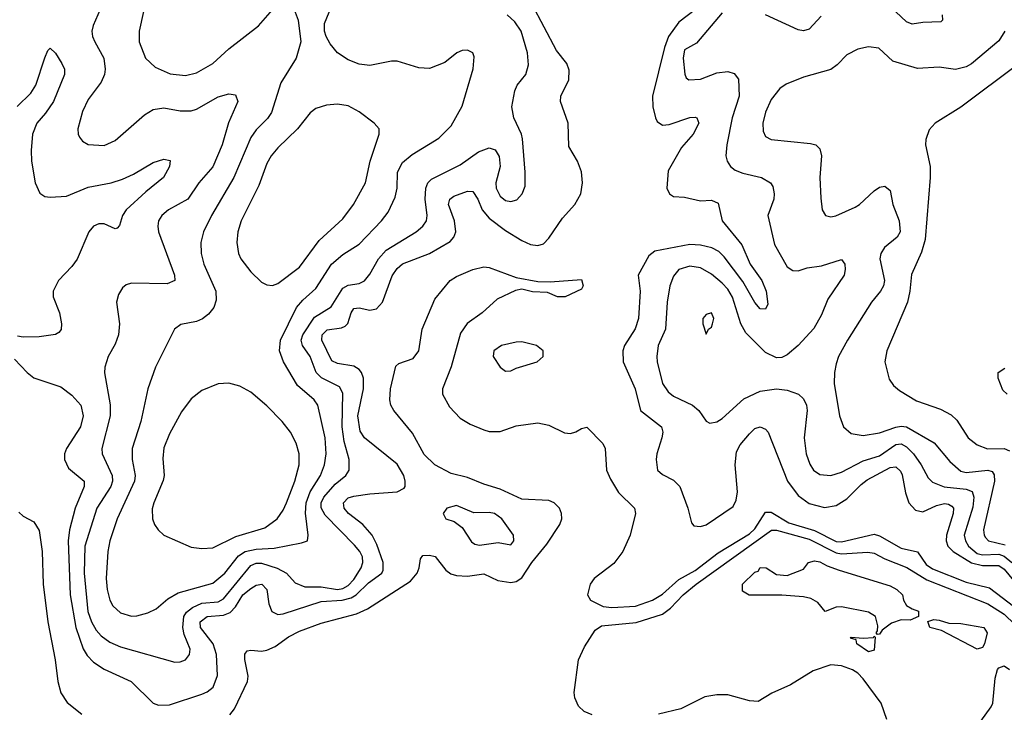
# Model space of a CAD drawing. Header units: inches. Extents: x 1682530 to 1839546, y 640742 to 791647.
# Tile 763 of 923: x 1774678 to 1778311, y 731437 to 733992. Entities that reach past the tile are written whole.
import ezdxf

# ---------------------------------------------------------------- set-up
doc = ezdxf.new("R2010")
doc.units = ezdxf.units.IN
doc.header["$MEASUREMENT"] = 0
doc.layers.add('B7773', color=7, linetype='Continuous')

msp = doc.modelspace()

# ---------------------------------------------------------------- linework, layer by layer
at = {"layer": 'B7773', "color": 5}
for points, elevation in [([(1775179.8, 734230), (1775118.9, 733950), (1775118, 733910), (1775142, 733850), (1775177.5, 733817.5), (1775232.5, 733792.5), (1775290, 733786.4), (1775330, 733796.6), (1775390, 733831), (1775450, 733885), (1775558.3, 733970), (1775610, 734028)], 660), ([(1774659.1, 732739.1), (1774705.3, 732690), (1774730, 732671.3), (1774830, 732637.7), (1774870, 732607.1), (1774903.7, 732570), (1774912, 732530), (1774902.3, 732490), (1774850.1, 732410), (1774843.2, 732390), (1774843, 732370), (1774858, 732338), (1774915.7, 732290), (1774915.9, 732270), (1774882.6, 732190), (1774862, 732110), (1774856.5, 732070), (1774864.2, 731870), (1774885.5, 731750), (1774911.5, 731671.5), (1774926.6, 731646.6), (1774950, 731621.8), (1774990, 731595.7), (1775089.2, 731550), (1775170.1, 731470.1), (1775190, 731463.6), (1775230, 731464), (1775350, 731503.4), (1775370, 731512.8), (1775391.1, 731530), (1775407.2, 731572.8), (1775404.3, 731650), (1775391.9, 731690), (1775344.5, 731750), (1775343.6, 731770), (1775369.4, 731790.6), (1775430, 731795.4), (1775454.5, 731805.6), (1775474.1, 731825.9), (1775501.1, 731870), (1775530, 731893.9), (1775550, 731906.1), (1775571.1, 731910), (1775590.1, 731890.1), (1775597, 731837), (1775608.4, 731808.4), (1775630, 731797.7), (1775650, 731799.7), (1775790, 731846.2), (1775867.1, 731850), (1775900.3, 731859.7), (1775919.8, 731870), (1775965, 731915), (1776013.3, 731950), (1776018.3, 731961.7), (1776019.2, 731990), (1775995.8, 732055.8), (1775978.4, 732090), (1775944.2, 732130), (1775890.4, 732170), (1775874.4, 732190), (1775872.7, 732210), (1775890, 732227.8), (1775910, 732233.7), (1775970, 732243.1), (1776069.9, 732250.1), (1776096, 732264), (1776100.4, 732270), (1776100.6, 732290), (1776094.5, 732310), (1776070, 732351.9), (1775950, 732449.3), (1775933.6, 732473.6), (1775925.7, 732530), (1775945.7, 732630), (1775946.3, 732670), (1775939.4, 732690), (1775930, 732701.8), (1775910, 732714), (1775850, 732724.2), (1775830, 732733.5), (1775792, 732810), (1775793.6, 732830), (1775811.9, 732848.1), (1775864.6, 732855.4), (1775878.3, 732861.7), (1775889, 732871), (1775900.5, 732910), (1775910, 732926), (1775930, 732929.6), (1775970, 732921), (1775994.2, 732925.8), (1776016.9, 732950), (1776052.6, 733047.4), (1776070, 733074.7), (1776090, 733090.9), (1776190, 733129.7), (1776266.2, 733173.8), (1776279.6, 733190), (1776286.4, 733210), (1776281.9, 733250), (1776260.3, 733310), (1776265, 733330), (1776279, 733341), (1776330, 733358.9), (1776350, 733357.9), (1776367.7, 733330), (1776383.9, 733290), (1776410, 733260.1), (1776470, 733214.8), (1776530, 733177.8), (1776563, 733163), (1776590, 733159.1), (1776610, 733165.7), (1776630, 733186.4), (1776680.3, 733259.7), (1776726.3, 733310), (1776747.9, 733350), (1776754.5, 733390), (1776750.8, 733430.8), (1776736.2, 733470), (1776704.3, 733524.3), (1776701.6, 733610), (1776673, 733690), (1776674.2, 733710), (1776703.7, 733770), (1776705.5, 733805.5), (1776696.3, 733830), (1776657.9, 733877.9), (1776567.2, 734050)], 620), ([(1775690.4, 734030), (1775705.3, 733990), (1775714.6, 733910), (1775698, 733850), (1775641.3, 733758.7), (1775606.3, 733650), (1775592.4, 733627.6), (1775550, 733585.2), (1775530, 733557.8), (1775467.7, 733410), (1775385.1, 733270), (1775355.6, 733210), (1775346.3, 733170), (1775347.5, 733130), (1775357.7, 733090), (1775402, 732990), (1775402.5, 732957.4), (1775393.7, 732930), (1775374.7, 732905.3), (1775351.8, 732888.2), (1775330, 732879.1), (1775272.4, 732867.6), (1775249, 732850), (1775178.9, 732710), (1775150.1, 732629.9), (1775124.2, 732510), (1775093.3, 732410), (1775092.6, 732370), (1775103.6, 732310), (1775100.9, 732290), (1775036.8, 732150), (1775010.1, 732070), (1775003, 732030), (1774997, 731930), (1775000.1, 731890), (1775010.1, 731850.1), (1775021.1, 731830), (1775050, 731804.1), (1775090, 731791.9), (1775110, 731792.8), (1775150, 731803.8), (1775181, 731819), (1775224.4, 731855.6), (1775262.7, 731877.3), (1775390, 731913.4), (1775435.1, 731950), (1775485.5, 732014.5), (1775510, 732030.6), (1775550, 732038.4), (1775617.1, 732042.9), (1775718, 732062), (1775739.3, 732070), (1775742.7, 732090), (1775732.1, 732172.1), (1775735.2, 732210), (1775749.3, 732250), (1775787.3, 732310), (1775802.7, 732350), (1775808, 732390), (1775804.3, 732450), (1775777.5, 732570), (1775764.2, 732590), (1775703, 732643), (1775650.5, 732730), (1775635.8, 732770), (1775640.1, 732810), (1775698.7, 732930), (1775722.1, 732957.9), (1775770, 733000.5), (1775828.7, 733090), (1775870, 733125.5), (1775930, 733163.9), (1776012.8, 733250), (1776037.7, 733282.3), (1776063, 733337), (1776069.9, 733370), (1776071.6, 733430), (1776090, 733465.8), (1776125.8, 733494.2), (1776224.7, 733555.3), (1776270, 733600.2), (1776310, 733672.7), (1776351.3, 733811.3), (1776355.1, 733855.1), (1776349.5, 733869.5), (1776330, 733879.5), (1776310, 733878.7), (1776290.8, 733870), (1776246.1, 733833.9), (1776190, 733812.4), (1776150, 733814.2), (1776070, 733838.8), (1776050, 733839.3), (1775970, 733823.1), (1775930, 733828.5), (1775890, 733843.5), (1775849.9, 733869.9), (1775822.9, 733902.9), (1775808, 733930), (1775802, 733950), (1775802.2, 733977.7), (1775842.8, 734077.2)], 660), ([(1774974.5, 734030), (1774948.8, 733971.2), (1774944.1, 733950), (1774946.4, 733930), (1774955, 733910), (1774987.8, 733850), (1774992.9, 733810), (1774990.2, 733790), (1774977.9, 733762.1), (1774930, 733698), (1774910, 733654), (1774892.8, 733590), (1774893.4, 733570), (1774898.7, 733558.7), (1774910, 733543.8), (1774930, 733532), (1774990, 733528.1), (1775030, 733546.7), (1775138.7, 733641.3), (1775170, 733660.5), (1775210, 733666.8), (1775270, 733656.3), (1775310, 733656.3), (1775330, 733662.6), (1775410, 733707), (1775450, 733719.1), (1775474.3, 733714.3), (1775482, 733690), (1775448.3, 733611.7), (1775425.4, 733530), (1775390, 733449.8), (1775338.7, 733390), (1775297.8, 733330), (1775227, 733290), (1775202.3, 733270), (1775190.3, 733250), (1775187.1, 733230), (1775190.2, 733210), (1775248.6, 733050), (1775250.1, 733029.9), (1775222, 733018), (1775090, 733020.4), (1775070, 733014.3), (1775056.7, 733003.3), (1775042.2, 732977.8), (1775035.3, 732950), (1775046.2, 732870), (1775042.6, 732830), (1775030, 732795.6), (1775004.7, 732750), (1774991.9, 732710), (1774990.2, 732689.8), (1775011.1, 732571.1), (1775011.7, 732530), (1774980.4, 732410), (1774982, 732390), (1775018.5, 732310), (1775020.5, 732290), (1775014.2, 732270), (1774961.8, 732190), (1774918.4, 732050), (1774915.8, 731950), (1774929.3, 731809.3), (1774942.3, 731770), (1774959.9, 731740.1), (1774978.7, 731718.7), (1775010, 731696), (1775050, 731677.9), (1775250, 731622), (1775270, 731622.7), (1775289.3, 731630), (1775304, 731650), (1775306.2, 731670), (1775284.3, 731724.3), (1775279.2, 731750), (1775282.8, 731790), (1775293.3, 731806.7), (1775315.9, 731824.1), (1775350, 731839.4), (1775410, 731844.6), (1775430, 731855), (1775530, 731978.8), (1775550, 731986.7), (1775570, 731986.5), (1775628.1, 731968.1), (1775662, 731950), (1775694.1, 731914.1), (1775730, 731899.6), (1775790, 731899.5), (1775850, 731890.1), (1775870, 731893.2), (1775890, 731904.4), (1775910, 731927.4), (1775937.1, 731970), (1775943.8, 731990), (1775942.6, 732010), (1775933, 732030), (1775913, 732053), (1775804.7, 732164.7), (1775790.6, 732190.6), (1775789.9, 732210), (1775799.7, 732230), (1775841.2, 732278.8), (1775881.3, 732310), (1775893.3, 732330), (1775893.2, 732370), (1775875.4, 732435.4), (1775867.4, 732490), (1775870, 732614.5), (1775858.2, 732638.2), (1775790.7, 732670.7), (1775771.2, 732690), (1775749.9, 732750), (1775721.8, 732790), (1775716.6, 732810), (1775722.1, 732830), (1775765.3, 732894.7), (1775827.4, 732932.6), (1775870, 733002.1), (1775890, 733012.6), (1775930, 733018.9), (1775950, 733028.7), (1775970, 733053.8), (1776002.1, 733110), (1776030, 733141.8), (1776140.8, 733210), (1776165.5, 733230), (1776178.4, 733250), (1776180.8, 733270), (1776173.6, 733330), (1776176, 733370), (1776183.7, 733390), (1776196.7, 733403.3), (1776303, 733457), (1776370, 733504.3), (1776410, 733519.6), (1776432.1, 733512.1), (1776447.2, 733487.2), (1776450.2, 733450), (1776435.1, 733390), (1776436.3, 733370), (1776450, 733341.3), (1776470, 733325.5), (1776490, 733321.5), (1776512.3, 733327.7), (1776532, 733350), (1776542.6, 733377.4), (1776543.1, 733430), (1776532.9, 733552.9), (1776529.7, 733570), (1776501, 733630), (1776494, 733670), (1776504.1, 733730), (1776512.9, 733750), (1776544.8, 733790), (1776554.5, 733825.5), (1776551.1, 733870), (1776527.5, 733950), (1776504.2, 733984.2), (1776476.8, 734010)], 640), ([(1777171.3, 734030), (1777110, 733983.4), (1777071.8, 733930), (1777056.9, 733890), (1777012.7, 733710), (1777013.4, 733670), (1777023.3, 733630), (1777030, 733616.6), (1777050, 733602.9), (1777074.3, 733605.7), (1777150, 733631.3), (1777170, 733632.7), (1777176.4, 733630), (1777183.5, 733610), (1777162.5, 733570), (1777119.3, 733520.7), (1777070, 733434), (1777065.5, 733370), (1777075.8, 733350), (1777090, 733340.4), (1777130, 733336.8), (1777190, 733323.8), (1777230, 733325.7), (1777255, 733315), (1777269.6, 733250), (1777341.6, 733161.6), (1777373.3, 733090), (1777416.1, 733030), (1777431.7, 732990), (1777438, 732942), (1777430, 732924.2), (1777410, 732925.1), (1777390, 732948.5), (1777346, 733026), (1777277.1, 733117.1), (1777256.7, 733136.7), (1777231, 733151), (1777190, 733160.7), (1777150, 733162.8), (1777021.3, 733138.7), (1776998.5, 733121.5), (1776959.8, 733050), (1776967.4, 732990), (1776960.3, 732890), (1776948.2, 732851.8), (1776909, 732790), (1776903.3, 732770), (1776904.1, 732730), (1776949.1, 732630), (1776968.3, 732550), (1777046.2, 732490), (1777050.1, 732470.1), (1777047.3, 732450), (1777028.1, 732390), (1777026, 732370), (1777031.3, 732330), (1777050, 732314.5), (1777090, 732293.6), (1777113.4, 732270), (1777143.2, 732190), (1777156.4, 732136.4), (1777164.8, 732124.8), (1777190, 732122.8), (1777210, 732128.6), (1777310, 732195.5), (1777320.9, 732219.1), (1777325.8, 732250), (1777317.1, 732350), (1777322.4, 732397.6), (1777335.9, 732424.1), (1777370, 732464.2), (1777390, 732484.3), (1777410, 732490.1), (1777430, 732481.1), (1777439.4, 732470), (1777510.1, 732290), (1777550, 732237.3), (1777590, 732206.6), (1777647, 732193), (1777690, 732200.4), (1777730, 732224.4), (1777782.3, 732277.7), (1777805, 732295), (1777890, 732340.3), (1777910, 732342.7), (1777927, 732327), (1777933.1, 732313.1), (1777946.1, 732246.1), (1777958.3, 732210), (1777983, 732183), (1778010, 732176.8), (1778060.2, 732199.8), (1778090, 732207.5), (1778105.1, 732205.1), (1778117.3, 732197.3), (1778122.6, 732190), (1778121.5, 732170), (1778097.5, 732090), (1778095.5, 732070), (1778102.1, 732050), (1778122.2, 732030), (1778190, 731988.7), (1778230, 731979), (1778290, 731978.2), (1778310, 731965), (1778355.6, 731910)], 620), ([(1777270, 734016.8), (1777174.8, 733905.2), (1777130, 733881.3), (1777125.6, 733850), (1777131.5, 733791.5), (1777137.3, 733777.3), (1777146.8, 733770), (1777190, 733772.9), (1777250, 733795.8), (1777290, 733801), (1777313.4, 733793.4), (1777330, 733772.7), (1777331.8, 733710), (1777306.9, 733630), (1777286.2, 733530), (1777283.5, 733490), (1777288.1, 733470), (1777300.3, 733450), (1777317, 733437), (1777345.5, 733425.5), (1777414.4, 733410), (1777447.4, 733390), (1777456.3, 733376.3), (1777462, 733350), (1777459.6, 733330), (1777437.6, 733270), (1777462.5, 733162.5), (1777510, 733080.8), (1777530, 733066.5), (1777550, 733065), (1777583.7, 733076.3), (1777636, 733084), (1777710, 733107), (1777722, 733090), (1777723.9, 733070), (1777719.1, 733050), (1777659.2, 732960.8), (1777636.5, 732903.5), (1777607.7, 732852.3), (1777549.6, 732790.4), (1777510, 732755.3), (1777490, 732746), (1777470, 732744.8), (1777430, 732764.2), (1777356.3, 732836.3), (1777338.8, 732870), (1777307.9, 732967.9), (1777290, 732997.8), (1777270, 733020.2), (1777230, 733053.4), (1777190, 733077), (1777150, 733083.2), (1777110.3, 733070), (1777090, 733045.4), (1777076.8, 733010), (1777066.9, 732950), (1777060.7, 732850), (1777034, 732790), (1777028.1, 732750), (1777030.1, 732729.9), (1777050, 732650.3), (1777070, 732618.8), (1777090, 732603.2), (1777159.7, 732570), (1777183.2, 732550), (1777210, 732510.6), (1777223.8, 732503.8), (1777250, 732508.7), (1777270, 732520.3), (1777350, 732593.8), (1777410, 732622.2), (1777470, 732630.2), (1777510, 732625.6), (1777550.7, 732610.7), (1777570, 732593.8), (1777581.3, 732570), (1777582.8, 732550), (1777571.7, 732450), (1777579.8, 732390), (1777592.5, 732352.5), (1777606.2, 732330), (1777630, 732314.2), (1777670, 732311), (1777710, 732322.7), (1777790, 732364.3), (1777850, 732382.8), (1777910, 732425.2), (1777930, 732426.9), (1777950, 732415.7), (1777975.2, 732390), (1778004.1, 732350), (1778030, 732302), (1778045.5, 732285.5), (1778088.6, 732268.6), (1778170, 732260.4), (1778192, 732252), (1778198, 732230), (1778194.2, 732194.2), (1778162.8, 732090), (1778167.1, 732070), (1778179, 732050), (1778210, 732023.1), (1778230, 732017.9), (1778290, 732020.8), (1778310, 732012.6), (1778337.8, 731990)], 640), ([(1777635.1, 734004.9), (1777590, 733956.8), (1777570, 733950.9), (1777550, 733955.1), (1777429.8, 734009.8)], 640), ([(1778080.9, 734010), (1778082.3, 733990), (1778075.8, 733984.2), (1778010, 733982.1), (1777970, 733975), (1777950, 733984.8), (1777910, 734020.9)], 640), ([(1778312.5, 733950), (1778290, 733913.5), (1778190, 733829.1), (1778170, 733818.7), (1778130, 733808.4), (1778070, 733816.4), (1777990, 733811.6), (1777899.3, 733839.3), (1777847.6, 733887.6), (1777810, 733892.3), (1777770, 733883.4), (1777730, 733862), (1777694.3, 733825.7), (1777670, 733808), (1777570, 733780.6), (1777506.3, 733753.7), (1777482, 733738), (1777450, 733697.3), (1777430, 733651.3), (1777419.8, 733610), (1777420.8, 733580.8), (1777430, 733561.5), (1777450.1, 733550.1), (1777595.7, 733535.7), (1777614.9, 733530), (1777630, 733516), (1777636.1, 733490), (1777630.2, 733410.2), (1777633.2, 733333.2), (1777638.7, 733290), (1777650.3, 733270.3), (1777670, 733264.2), (1777688.6, 733268.6), (1777760, 733300), (1777776.8, 733310), (1777830, 733360.7), (1777850, 733374.2), (1777870, 733378), (1777890, 733362), (1777899.8, 733310), (1777922.7, 733250), (1777925.9, 733210), (1777915.8, 733190), (1777868, 733152), (1777855, 733130), (1777851.6, 733110), (1777868.4, 733030), (1777865.3, 733010), (1777854.1, 732990), (1777820.5, 732950), (1777731.8, 732810), (1777698.4, 732750), (1777690, 732722.7), (1777683.5, 732690), (1777682.7, 732650), (1777702.7, 732530), (1777717.8, 732490), (1777745.5, 732465.5), (1777790, 732457.7), (1777850, 732467.6), (1777910, 732488.7), (1777930, 732492.5), (1777950, 732490.1), (1778051.5, 732431.5), (1778110, 732362.3), (1778150, 732326.8), (1778170, 732321.1), (1778250, 732330.1), (1778265.7, 732325.7), (1778273, 732313), (1778274.3, 732290), (1778234.3, 732110), (1778235.9, 732090), (1778241.2, 732081.2), (1778252.6, 732070), (1778314.3, 732054.3)], 660), ([(1774668.3, 733671.7), (1774718.4, 733721.6), (1774737, 733750), (1774770, 733851.3), (1774781.6, 733878.4), (1774790, 733886.8), (1774810, 733868), (1774833.7, 733830), (1774842.6, 733810), (1774843.5, 733790), (1774802.1, 733690), (1774773, 733647), (1774740.5, 733610), (1774725.1, 733570), (1774719.8, 733510), (1774721.8, 733470), (1774734.3, 733390), (1774751.9, 733351.9), (1774770, 733340.2), (1774790, 733337), (1774850, 733341.2), (1774930, 733373.8), (1775015.6, 733390), (1775056.7, 733403.3), (1775098, 733422), (1775170, 733465), (1775210, 733477.7), (1775232.9, 733472.9), (1775230.2, 733450), (1775208.4, 733410), (1775142.8, 733357.2), (1775070.7, 733290), (1775057.5, 733270), (1775046.6, 733233.4), (1775037.1, 733222.9), (1775030, 733220.4), (1774990, 733238.5), (1774970, 733238.7), (1774950, 733229.9), (1774932.6, 733210), (1774890, 733108.9), (1774870, 733081), (1774821.4, 733030), (1774801.8, 732990), (1774801.5, 732970), (1774824.6, 732910), (1774831.6, 732870), (1774830.9, 732849.1), (1774822.3, 732837.7), (1774809.5, 732830.6), (1774750, 732821.8), (1774690, 732820.4), (1774670, 732824.7)], 620), ([(1778365.2, 733830), (1778150, 733669.8), (1778055.3, 733610), (1778033.7, 733586.3), (1778020.8, 733550), (1778020.2, 733530), (1778036.5, 733450), (1778037.4, 733410), (1778019, 733181), (1778005.2, 733134.8), (1777967.8, 733052.2), (1777962.1, 732990), (1777952.9, 732950), (1777876.9, 732770), (1777869.3, 732730), (1777886.2, 732666.2), (1777902.1, 732642.1), (1777923.6, 732623.6), (1777986.3, 732586.3), (1778074.7, 732554.7), (1778114.2, 732534.2), (1778134.8, 732514.8), (1778176.9, 732450), (1778210, 732424.2), (1778248.7, 732408.7), (1778310.1, 732410.1), (1778330, 732402)], 680), ([(1775452.9, 731427.1), (1775470.5, 731450), (1775518.8, 731550), (1775521.2, 731570), (1775508.8, 731631.2), (1775508.7, 731651.3), (1775516.5, 731663.5), (1775530, 731666.5), (1775570, 731661.8), (1775590, 731666.1), (1775620, 731680), (1775670, 731714.9), (1775710, 731736.4), (1775790, 731766.1), (1775920, 731800), (1775961, 731819), (1776119.1, 731920.9), (1776143.9, 731950), (1776152.2, 731970), (1776156.5, 732003.5), (1776165.2, 732014.8), (1776190, 732016.6), (1776211.2, 732011.2), (1776250, 731961.4), (1776268.1, 731948.1), (1776290, 731941.2), (1776330, 731939.3), (1776390, 731947.5), (1776442.5, 731922.5), (1776490, 731915.5), (1776510, 731918.8), (1776530, 731932.6), (1776567.5, 731990), (1776623.1, 732056.9), (1776670.8, 732130), (1776677.6, 732150), (1776677, 732170), (1776669.9, 732190), (1776650.2, 732210.2), (1776630, 732218.4), (1776530, 732223), (1776450, 732260), (1776390, 732278.1), (1776330, 732302.7), (1776270, 732317.3), (1776209.8, 732349.8), (1776170, 732387.7), (1776127, 732467), (1776057.8, 732550), (1776047.5, 732570), (1776043.6, 732590), (1776045.7, 732630), (1776066.1, 732713.9), (1776076.9, 732723.1), (1776130, 732742.3), (1776149.9, 732770), (1776162.2, 732850), (1776210, 732960.7), (1776266.6, 733030), (1776290, 733045.2), (1776349.8, 733070), (1776390, 733079.8), (1776410, 733077.8), (1776510, 733041.2), (1776590, 733026.5), (1776635.5, 733024.5), (1776750, 733034), (1776757, 733010), (1776750, 732998), (1776690, 732969.7), (1776662, 732970), (1776625.6, 732985.6), (1776570, 732987.8), (1776530, 732997.4), (1776506.6, 732993.4), (1776439.1, 732960.9), (1776383.9, 732910), (1776328.9, 732871.1), (1776304.3, 732835.7), (1776270, 732711.7), (1776237.6, 732630), (1776237.7, 732610), (1776263.7, 732563.6), (1776302.4, 732522.4), (1776339.5, 732499.5), (1776390, 732478.4), (1776410, 732472.4), (1776450, 732472.4), (1776510, 732493.3), (1776590, 732505.1), (1776630, 732496.4), (1776687.4, 732467.4), (1776710, 732465.1), (1776730, 732471.4), (1776750, 732484.3), (1776770, 732488.6), (1776829.1, 732429.1), (1776837.4, 732410), (1776842.7, 732330), (1776857, 732297), (1776887.2, 732247.2), (1776946, 732190), (1776949.6, 732170), (1776930.4, 732090), (1776903.4, 732030), (1776870, 731986.2), (1776797.5, 731930), (1776782.5, 731910), (1776772.2, 731870), (1776783.2, 731850), (1776830, 731827.5), (1776863, 731823), (1776950, 731829), (1777012.5, 731850), (1777050, 731872.7), (1777110, 731927.4), (1777170, 731960), (1777254.8, 732025.2), (1777370, 732094.9), (1777390, 732113.4), (1777430, 732175.7), (1777450, 732175.5), (1777515.9, 732135.9), (1777610, 732107), (1777690, 732066.5), (1777710, 732066.3), (1777830, 732093.8), (1777850, 732087.3), (1777930, 732042.1), (1777990, 732028.6), (1778022.1, 731982.1), (1778045.6, 731965.6), (1778170, 731917), (1778255.9, 731895.9), (1778370, 731809.1)], 580), ([(1778321, 732610), (1778304.9, 732624.9), (1778287.4, 732670), (1778288.4, 732690), (1778313, 732707)], 680), ([(1774675.1, 732175.1), (1774690, 732160.1), (1774730, 732140.1), (1774750, 732107), (1774760.3, 732030), (1774764.8, 731910), (1774781.9, 731770), (1774809.2, 731630), (1774818.5, 731550), (1774830, 731508.6), (1774853, 731473), (1774906.6, 731430)], 580), ([(1776790, 731427.3), (1776760.1, 731440.1), (1776739.5, 731459.5), (1776725.9, 731490), (1776723.7, 731510), (1776738.9, 731630), (1776761.8, 731678.2), (1776800.7, 731739.3), (1776824.7, 731755.3), (1776952.1, 731767.9), (1777050, 731799.3), (1777079.2, 731820.8), (1777125.7, 731870), (1777173.7, 731910), (1777451.5, 732108.5), (1777470, 732109.2), (1777590, 732075.4), (1777690, 732025.3), (1777710, 732021.6), (1777807.2, 732027.2), (1777830, 732023.9), (1777870, 732002.6), (1777951, 731971), (1778025.3, 731925.3), (1778250, 731837), (1778310, 731798.7), (1778350, 731761.3)], 560), ([(1777877, 731410), (1777856.7, 731470), (1777790, 731560.2), (1777770, 731581.3), (1777750, 731593.7), (1777710, 731608.2), (1777670, 731612.2), (1777604.9, 731590), (1777522.3, 731537.7), (1777452.4, 731507.6), (1777402.8, 731477.3), (1777370, 731478.8), (1777290, 731501.6), (1777250, 731501.8), (1777205.7, 731494.3), (1777116.8, 731450), (1777034.6, 731430)], 560), ([(1778170, 731328.7), (1778262.6, 731457.4), (1778267.7, 731470), (1778276.9, 731563.1), (1778285.6, 731594.4), (1778290, 731600.4), (1778310, 731608.2), (1778330, 731594.8)], 540)]:
    msp.add_lwpolyline(points, dxfattribs=dict(at, elevation=elevation))
for points, elevation in [([(1775850, 733680.7), (1775810, 733676.5), (1775770, 733664.5), (1775750, 733648.5), (1775702.3, 733590), (1775630, 733519.4), (1775606, 733490), (1775590, 733461.1), (1775559.9, 733380.1), (1775495.3, 733250), (1775483, 733210), (1775479.4, 733170), (1775484.6, 733130), (1775493.8, 733110), (1775530, 733062.3), (1775570, 733023.7), (1775590, 733013.4), (1775610, 733011.6), (1775630, 733019.1), (1775710, 733079.3), (1775782.8, 733177.2), (1775870, 733257.2), (1775909.4, 733310.6), (1775953.5, 733390), (1775971.1, 733470), (1776004.4, 733570), (1776004.2, 733590), (1775986, 733610), (1775930, 733652.2), (1775890, 733674.3)], 680), ([(1777230, 732911), (1777210, 732904.5), (1777198.4, 732890), (1777198.4, 732870), (1777210, 732832), (1777219, 732850), (1777230, 732857.3), (1777234.5, 732870), (1777238.3, 732890)], 660), ([(1776530, 732803.2), (1776510, 732802.9), (1776455.5, 732790), (1776426.8, 732770), (1776424.8, 732750), (1776450, 732710.2), (1776470, 732695.8), (1776490, 732697.2), (1776510, 732706.8), (1776587.6, 732730), (1776609.7, 732750), (1776609.7, 732770), (1776585.1, 732790)], 620), ([(1775450, 732651.3), (1775410, 732648.4), (1775350, 732624.4), (1775310, 732592.8), (1775274.9, 732545.1), (1775230, 732464.2), (1775210, 732412), (1775206.2, 732373.8), (1775210.9, 732310), (1775207.7, 732292.3), (1775172.1, 732210), (1775167.1, 732187.1), (1775167.9, 732150), (1775174.9, 732130), (1775188.5, 732110), (1775210, 732090.4), (1775310, 732046.3), (1775350, 732040.9), (1775390, 732043.6), (1775474.9, 732085.1), (1775582, 732118), (1775628.1, 732150), (1775650, 732182), (1775661.8, 732210), (1775692.4, 732290), (1775709.1, 732350), (1775709, 732390), (1775698, 732430), (1775677.2, 732470), (1775646.6, 732510), (1775590, 732566.9), (1775530, 732617.4), (1775490, 732640.5)], 680), ([(1776290, 732200.2), (1776253.7, 732190), (1776239.6, 732170), (1776250.6, 732150), (1776280.9, 732141), (1776310, 732119), (1776345.3, 732065.3), (1776357, 732057), (1776374, 732054), (1776442.9, 732062.9), (1776490, 732054.9), (1776501.5, 732070), (1776499.8, 732090), (1776456.4, 732150), (1776430, 732169.9), (1776410, 732174.2), (1776353.1, 732173.1)], 620), ([(1777962.8, 731777.2), (1777930, 731777.4), (1777894.1, 731765.9), (1777859.9, 731740.1), (1777850, 731724.7), (1777843.3, 731723.3), (1777837.2, 731730), (1777842.9, 731737.1), (1777843.9, 731756.1), (1777835.4, 731790), (1777810, 731806.2), (1777710, 731825.4), (1777690, 731824.8), (1777650, 731809.3), (1777622.4, 731842.4), (1777596.5, 731856.5), (1777570, 731862.3), (1777490, 731868.4), (1777369.1, 731869.1), (1777344, 731884), (1777345.2, 731910), (1777390, 731953.4), (1777402, 731958), (1777410, 731970.5), (1777432, 731970), (1777470, 731944.7), (1777510, 731941), (1777570, 731964.7), (1777588.7, 731990), (1777610, 731995.6), (1777630, 731992.3), (1777656.9, 731976.9), (1777701.6, 731961.6), (1777890, 731903.1), (1777914.4, 731890), (1777934.4, 731870), (1777939.1, 731850), (1777950, 731831), (1777970, 731818), (1777994, 731810), (1777994, 731790)], 540), ([(1778210, 731669.8), (1778079.1, 731739.1), (1778035.3, 731750), (1778028.7, 731771.3), (1778050, 731778.8), (1778070, 731777.3), (1778106, 731766), (1778150, 731764.9), (1778235.5, 731750), (1778247.7, 731730), (1778237.6, 731690), (1778230, 731676)], 540), ([(1777810, 731659.7), (1777766, 731690), (1777763.7, 731703.7), (1777742.7, 731710), (1777745.4, 731714.6), (1777790, 731710.2), (1777827.6, 731712.4), (1777830, 731718), (1777834.4, 731714.4), (1777830, 731666)], 540)]:
    msp.add_lwpolyline(points, close=True, dxfattribs=dict(at, elevation=elevation))

doc.saveas('drawing.dxf')
